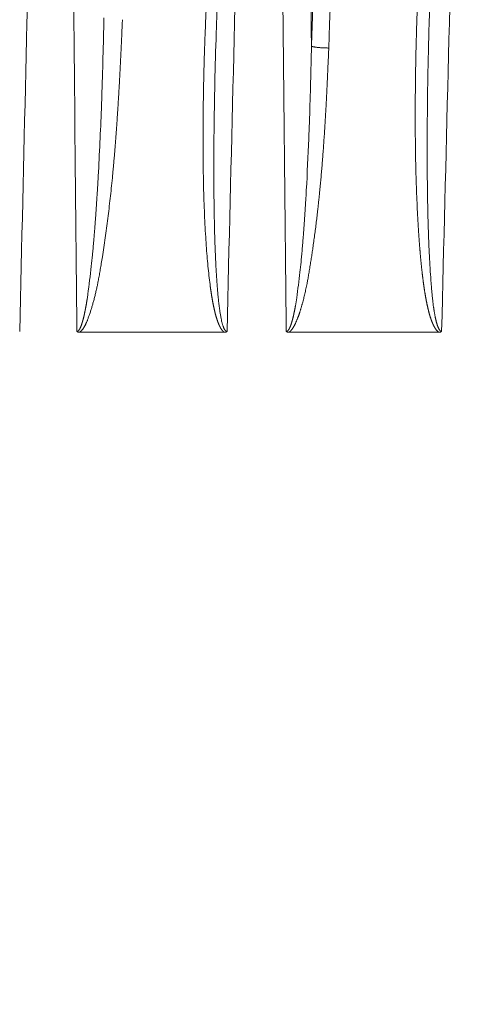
# Model space of a CAD drawing. Header units: millimetres. Extents: x 5437 to 18441, y -4466 to 3128.
# Tile 353 of 497: x 13698 to 13713, y -72 to -40. Entities that reach past the tile are written whole.
import ezdxf

# ---------------------------------------------------------------- set-up
doc = ezdxf.new("R2010")
doc.units = ezdxf.units.MM
doc.layers.add('1', color=7, linetype='Continuous', true_color=0xffffff)
doc.dimstyles.get("Standard").update_dxf_attribs({"dimtxt": 0.18, "dimasz": 0.18, "dimexe": 0.18, "dimexo": 0.0625, "dimgap": 0.09, "dimtad": 0, "dimtih": 1, "dimtoh": 1, "dimdec": 4, "dimzin": 0, "dimdsep": 46, "dimtxsty": 'Standard', "dimcen": 0.09, "dimadec": 0, "dimazin": 0, "dimtfac": 1, "dimtdec": 4, "dimtofl": 0, "dimtmove": 0, "dimatfit": 3, "dimfxl": 1, "dimtolj": 1, "dimtzin": 0, "dimarcsym": 0})

# ---------------------------------------------------------------- blocks, each defined once
blk = doc.blocks.new('*D3')
at = {"color": 0, "lineweight": -2, "transparency": 16777216}
for p, q in [((13674.147, 1169.564), (14135.36, 1169.564)), ((13833.147, -580.436), (14135.36, -580.436))]:
    blk.add_line(p, q, dxfattribs=at)
at = {"color": 0, "lineweight": 0, "transparency": 16777216}
for p, q in [((14135.18, 1089.564), (14135.18, 421.321)), ((14135.18, -500.436), (14135.18, 167.808))]:
    blk.add_line(p, q, dxfattribs=at)
at = {"color": 0, "lineweight": 20, "transparency": 16777216}
for points in [[(14121.847, 1089.564), (14148.514, 1089.564), (14135.18, 1169.564)], [(14121.847, -500.436), (14148.514, -500.436), (14135.18, -580.436)]]:
    blk.add_solid(points, dxfattribs=at)
at = {"layer": 'Defpoints', "color": 0, "lineweight": 20, "transparency": 16777216}
for p in [(13674.085, 1169.564), (13833.085, -580.436), (14135.18, -580.436)]:
    blk.add_point(p, dxfattribs=at)
at = {"color": 0, "lineweight": 20, "transparency": 16777216, "insert": (14135.18, 294.564), "char_height": 80, "attachment_point": 5, "rotation": 270}
blk.add_mtext('\\A1;1750', dxfattribs=at)
blk = doc.blocks.new('*D4')
at = {"color": 0, "lineweight": -2, "transparency": 16777216}
for p, q in [((13346.81, 234.502), (13346.81, -825.635)), ((13857.587, -64.498), (13857.587, -825.635))]:
    blk.add_line(p, q, dxfattribs=at)
at = {"color": 0, "lineweight": 0, "transparency": 16777216}
for p, q in [((13426.81, -825.455), (13508.775, -825.455)), ((13777.587, -825.455), (13695.622, -825.455))]:
    blk.add_line(p, q, dxfattribs=at)
at = {"color": 0, "lineweight": 20, "transparency": 16777216}
for points in [[(13426.81, -812.121), (13426.81, -838.788), (13346.81, -825.455)], [(13777.587, -812.121), (13777.587, -838.788), (13857.587, -825.455)]]:
    blk.add_solid(points, dxfattribs=at)
at = {"layer": 'Defpoints', "color": 0, "lineweight": 20, "transparency": 16777216}
for p in [(13346.81, 234.564), (13857.587, -64.436), (13346.81, -825.455)]:
    blk.add_point(p, dxfattribs=at)
at = {"color": 0, "lineweight": 20, "transparency": 16777216, "insert": (13602.199, -825.455), "char_height": 80, "attachment_point": 5}
blk.add_mtext('\\A1;515', dxfattribs=at)

msp = doc.modelspace()

# ---------------------------------------------------------------- linework, layer by layer
at = {"layer": '1', "color": 0, "lineweight": 20}
for p, q in [((13705.07878, -50.43566), (13700.33244, -50.43566)), ((13712.10943, -50.43566), (13707.19363, -50.43566))]:
    msp.add_line(p, q, dxfattribs=at)
for points, degree in [([(13699.17602, -16.40076), (13698.90748, -27.73535), (13698.63928, -39.06996), (13698.37141, -50.40461)], 3), ([(13700.24629, -50.40728), (13700.13505, -39.07175), (13700.02402, -27.73625), (13699.91322, -16.40076)], 3), ([(13705.99236, -16.40076), (13705.71623, -27.73512), (13705.4405, -39.06952), (13705.16517, -50.40395)], 3), ([(13707.10551, -50.40728), (13706.98865, -39.07176), (13706.87197, -27.73625), (13706.75548, -16.40076)], 3), ([(13707.6798, -16.40076), (13707.72985, -21.33488), (13707.77992, -26.26901), (13707.83003, -31.20314), (13707.88017, -36.13727), (13707.93034, -41.0714)], 5), ([(13707.93034, -41.0714), (13708.11029, -36.08073), (13708.29025, -31.09006), (13708.47022, -26.0994), (13708.6502, -21.10873), (13708.83019, -16.11807)], 5), ([(13709.39661, -16.17461), (13709.097, -24.49238), (13708.79741, -32.81015), (13708.49782, -41.12793)], 3), ([(13713.04874, -16.40076), (13712.76412, -27.73596), (13712.47997, -39.0712), (13712.1963, -50.40649)], 3), ([(13711.79969, -39.93639), (13711.78731, -40.32549), (13711.77627, -40.71463), (13711.76669, -41.10379)], 3), ([(13701.06175, -42.73182), (13701.09192, -41.86909), (13701.11459, -41.0065), (13701.13002, -40.14398)], 3), ([(13704.819, -40.3895), (13704.81618, -40.47217), (13704.81341, -40.55483), (13704.81071, -40.6375)], 3), ([(13707.86894, -43.42746), (13707.89574, -42.64201), (13707.91615, -41.85667), (13707.93034, -41.0714)], 3), ([(13711.76669, -41.10379), (13711.76183, -41.30102), (13711.75735, -41.49825), (13711.75325, -41.69549)], 3), ([(13711.75325, -41.69549), (13711.74226, -42.22548), (13711.7341, -42.75553), (13711.72892, -43.28565)], 3), ([(13701.04765, -43.12058), (13701.05252, -42.99099), (13701.05721, -42.86141), (13701.06175, -42.73183)], 3), ([(13700.94536, -45.31866), (13700.98457, -44.58583), (13701.01897, -43.85315), (13701.04765, -43.12058)], 3), ([(13707.84398, -44.09836), (13707.85282, -43.87472), (13707.86114, -43.65109), (13707.86894, -43.42747)], 3), ([(13711.72892, -43.28565), (13711.72838, -43.34196), (13711.72788, -43.39826), (13711.72741, -43.45457)], 3), ([(13704.73899, -43.89081), (13704.73888, -43.90136), (13704.73878, -43.91192), (13704.73867, -43.92248)], 3), ([(13707.76349, -45.78218), (13707.79358, -45.22082), (13707.82056, -44.65955), (13707.84398, -44.09836)], 3), ([(13700.92271, -45.70603), (13700.93042, -45.5769), (13700.93797, -45.44778), (13700.94536, -45.31867)], 3), ([(13707.74295, -46.13273), (13707.74994, -46.01588), (13707.75679, -45.89903), (13707.76349, -45.78218)], 3), ([(13704.75563, -47.05015), (13704.75696, -47.10214), (13704.75834, -47.15413), (13704.75976, -47.20612)], 3), ([(13711.75242, -46.80535), (13711.75398, -46.86018), (13711.75558, -46.91502), (13711.75723, -46.96986)], 3), ([(13700.71897, -48.27216), (13700.73145, -48.14909), (13700.74383, -48.02602), (13700.75608, -47.90297)], 3), ([(13700.60588, -49.1915), (13700.64389, -48.88498), (13700.68184, -48.57853), (13700.71897, -48.27216)], 3), ([(13707.5549, -48.46928), (13707.56651, -48.35738), (13707.57802, -48.24549), (13707.58939, -48.13361)], 3), ([(13711.81902, -48.35131), (13711.82713, -48.47565), (13711.83553, -48.60001), (13711.84419, -48.72438)], 3), ([(13707.44891, -49.30597), (13707.48472, -49.02701), (13707.52027, -48.74811), (13707.5549, -48.46928)], 3), ([(13704.8311, -48.76093), (13704.83311, -48.78871), (13704.83513, -48.81649), (13704.83718, -48.84427)], 3), ([(13700.58362, -49.33891), (13700.59104, -49.28977), (13700.59846, -49.24064), (13700.60587, -49.1915)], 3), ([(13707.40692, -49.56441), (13707.42093, -49.47826), (13707.43494, -49.39212), (13707.44891, -49.30598)], 3), ([(13711.9181, -49.50885), (13711.92219, -49.53921), (13711.92629, -49.56956), (13711.93041, -49.59992)], 3)]:
    msp.add_open_spline(points, degree=degree, dxfattribs=at)
for points, knots in [([(13712.10667, -50.43566), (13712.10435, -50.43411), (13712.09965, -50.43098), (13712.09274, -50.42596), (13712.08585, -50.42066), (13712.07899, -50.41506), (13712.07215, -50.40917), (13712.06535, -50.40298), (13712.05858, -50.39649), (13712.05184, -50.38971), (13712.04513, -50.38263), (13712.03845, -50.37525), (13712.0318, -50.36758), (13712.02517, -50.35961), (13712.01858, -50.35134), (13712.01202, -50.34277), (13712.00549, -50.33391), (13711.99899, -50.32476), (13711.99251, -50.3153), (13711.98607, -50.30555), (13711.97966, -50.29551), (13711.97328, -50.28516), (13711.96692, -50.27452), (13711.9606, -50.26359), (13711.95431, -50.25235), (13711.94804, -50.24082), (13711.94181, -50.229), (13711.93561, -50.21687), (13711.92943, -50.20445), (13711.92329, -50.19174), (13711.91717, -50.17872), (13711.91109, -50.16541), (13711.90504, -50.15181), (13711.89901, -50.1379), (13711.89302, -50.1237), (13711.88705, -50.10921), (13711.88112, -50.09441), (13711.87521, -50.07932), (13711.86934, -50.06394), (13711.86349, -50.04825), (13711.85768, -50.03227), (13711.85189, -50.016), (13711.84614, -49.99942), (13711.84041, -49.98255), (13711.83472, -49.96539), (13711.82905, -49.94792), (13711.82342, -49.93016), (13711.81781, -49.9121), (13711.81224, -49.89375), (13711.80669, -49.8751), (13711.80118, -49.85615), (13711.79569, -49.83691), (13711.79024, -49.81737), (13711.78481, -49.79753), (13711.77942, -49.7774), (13711.77405, -49.75697), (13711.76872, -49.73624), (13711.76341, -49.71521), (13711.75814, -49.69389), (13711.7529, -49.67228), (13711.74768, -49.65036), (13711.7425, -49.62815), (13711.73734, -49.60564), (13711.73222, -49.58284), (13711.72712, -49.55974), (13711.72206, -49.53634), (13711.71702, -49.51264), (13711.71202, -49.48865), (13711.70704, -49.46436), (13711.7021, -49.43978), (13711.69719, -49.4149), (13711.6923, -49.38972), (13711.68745, -49.36424), (13711.68263, -49.33847), (13711.67783, -49.3124), (13711.67307, -49.28604), (13711.66833, -49.25938), (13711.66363, -49.23242), (13711.65896, -49.20516), (13711.65432, -49.17761), (13711.6497, -49.14976), (13711.64512, -49.12162), (13711.64057, -49.09317), (13711.63605, -49.06443), (13711.63155, -49.0354), (13711.62709, -49.00607), (13711.62266, -48.97644), (13711.61826, -48.94651), (13711.61389, -48.91629), (13711.60954, -48.88577), (13711.60523, -48.85495), (13711.60095, -48.82384), (13711.5967, -48.79243), (13711.59248, -48.76072), (13711.58829, -48.72872), (13711.58413, -48.69642), (13711.58, -48.66382), (13711.5759, -48.63093), (13711.57183, -48.59774), (13711.56779, -48.56425), (13711.56378, -48.53047), (13711.5598, -48.49639), (13711.55585, -48.46201), (13711.55193, -48.42734), (13711.54804, -48.39237), (13711.54419, -48.3571), (13711.54036, -48.32154), (13711.53656, -48.28568), (13711.53279, -48.24952), (13711.52906, -48.21307), (13711.52535, -48.17632), (13711.52167, -48.13927), (13711.51802, -48.10192), (13711.51441, -48.06428), (13711.51082, -48.02635), (13711.50726, -47.98811), (13711.50374, -47.94958), (13711.50024, -47.91075), (13711.49678, -47.87163), (13711.49334, -47.83221), (13711.48994, -47.79249), (13711.48656, -47.75247), (13711.48322, -47.71216), (13711.4799, -47.67155), (13711.47662, -47.63065), (13711.47337, -47.58945), (13711.47014, -47.54795), (13711.46695, -47.50615), (13711.46379, -47.46406), (13711.46065, -47.42167), (13711.45755, -47.37899), (13711.45448, -47.336), (13711.45144, -47.29273), (13711.44842, -47.24915), (13711.44544, -47.20528), (13711.44249, -47.16111), (13711.43957, -47.11664), (13711.43668, -47.07188), (13711.43382, -47.02682), (13711.43099, -46.98146), (13711.42819, -46.93581), (13711.42542, -46.88986), (13711.42268, -46.84362), (13711.41997, -46.79707), (13711.41729, -46.75023), (13711.41464, -46.7031), (13711.41202, -46.65566), (13711.40299, -46.48915), (13711.38875, -46.19962), (13711.3718, -45.78306), (13711.3578, -45.35451), (13711.34675, -44.91396), (13711.33863, -44.46141), (13711.33343, -43.99687), (13711.33147, -43.57846), (13711.33149, -43.21), (13711.33259, -42.89531), (13711.33479, -42.58002), (13711.33808, -42.26413), (13711.34246, -41.94764), (13711.34793, -41.63055), (13711.35449, -41.31286), (13711.36213, -40.99457), (13711.37086, -40.67569), (13711.38068, -40.3562), (13711.39157, -40.03611), (13711.40355, -39.71542), (13711.4166, -39.39414), (13711.43074, -39.07225), (13711.44595, -38.74977), (13711.46223, -38.42668), (13711.47958, -38.103), (13711.49801, -37.77871), (13711.5175, -37.45383), (13711.53808, -37.12834), (13711.55966, -36.80226), (13711.57492, -36.58469), (13711.58255, -36.4758)], [0, 0, 0, 0, 0.00060445, 0.00121944, 0.0018455, 0.00248314, 0.00313284, 0.00379505, 0.00447021, 0.00515871, 0.00586093, 0.00657724, 0.00730797, 0.00805344, 0.00881395, 0.00958979, 0.01038122, 0.01118849, 0.01201183, 0.01285147, 0.01370763, 0.01458049, 0.01547025, 0.01637707, 0.01730114, 0.0182426, 0.01920161, 0.0201783, 0.02117281, 0.02218526, 0.02321579, 0.02426448, 0.02533147, 0.02641685, 0.02752071, 0.02864315, 0.02978425, 0.03094411, 0.0321228, 0.03332039, 0.03453696, 0.03577257, 0.03702731, 0.03830121, 0.03959436, 0.04090679, 0.04223858, 0.04358976, 0.0449604, 0.04635054, 0.04776023, 0.0491895, 0.05063841, 0.052107, 0.05359529, 0.05510334, 0.05663118, 0.05817884, 0.05974635, 0.06133375, 0.06294108, 0.06456835, 0.0662156, 0.06788285, 0.06957014, 0.07127749, 0.07300492, 0.07475246, 0.07652013, 0.07830795, 0.08011595, 0.08194415, 0.08379256, 0.08566121, 0.08755011, 0.08945929, 0.09138876, 0.09333855, 0.09530865, 0.0972991, 0.09930991, 0.10134109, 0.10339266, 0.10546463, 0.10755702, 0.10966984, 0.1118031, 0.11395682, 0.11613101, 0.11832568, 0.12054084, 0.1227765, 0.12503268, 0.12730939, 0.12960664, 0.13192443, 0.13426277, 0.13662169, 0.13900118, 0.14140126, 0.14382193, 0.1462632, 0.14872509, 0.15120759, 0.15371073, 0.1562345, 0.15877891, 0.16134398, 0.1639297, 0.16653609, 0.16916316, 0.1718109, 0.17447933, 0.17716846, 0.17987828, 0.18260881, 0.18536005, 0.18813201, 0.19092469, 0.19373811, 0.19657226, 0.19942715, 0.20230278, 0.20519917, 0.20811631, 0.21105422, 0.21401289, 0.21699233, 0.21999255, 0.22301355, 0.22605533, 0.2291179, 0.23220127, 0.23530543, 0.2384304, 0.24157617, 0.24474276, 0.24793016, 0.25113837, 0.25436741, 0.25761727, 0.26088797, 0.26417949, 0.26749185, 0.27082505, 0.2741791, 0.27755399, 0.28094973, 0.30971957, 0.33932525, 0.36976878, 0.40105203, 0.43317671, 0.46614441, 0.49995657, 0.52223957, 0.54456331, 0.56692807, 0.58933412, 0.61178173, 0.63427117, 0.65680269, 0.67937657, 0.70199307, 0.72465244, 0.74735494, 0.77010082, 0.79289034, 0.81572374, 0.83860127, 0.86152318, 0.88448971, 0.9075011, 0.93055759, 0.95365941, 0.97680681, 1, 1, 1, 1]), ([(13704.95033, -37.35271), (13704.94699, -37.41702), (13704.9402, -37.5479), (13704.93013, -37.74761), (13704.91995, -37.9541), (13704.90971, -38.16736), (13704.89942, -38.3874), (13704.88912, -38.61422), (13704.87881, -38.84782), (13704.86855, -39.08819), (13704.85835, -39.33534), (13704.84824, -39.58928), (13704.83827, -39.84999), (13704.82844, -40.11748), (13704.82217, -40.29808), (13704.819, -40.3895)], [0, 0, 0, 0, 0.06354474, 0.12931863, 0.19732185, 0.26755454, 0.34001687, 0.414709, 0.49163106, 0.57078321, 0.65216559, 0.73577834, 0.82162157, 0.90969542, 1, 1, 1, 1]), ([(13705.07702, -50.43566), (13705.07507, -50.43433), (13705.07113, -50.43164), (13705.06533, -50.42735), (13705.05954, -50.42282), (13705.05377, -50.41806), (13705.04803, -50.41304), (13705.0423, -50.40779), (13705.0366, -50.4023), (13705.03093, -50.39656), (13705.02527, -50.39058), (13705.01963, -50.38436), (13705.01402, -50.37789), (13705.00843, -50.37118), (13705.00286, -50.36423), (13704.99732, -50.35704), (13704.99179, -50.3496), (13704.98629, -50.34193), (13704.98081, -50.33401), (13704.97535, -50.32584), (13704.96991, -50.31744), (13704.9645, -50.30879), (13704.9591, -50.2999), (13704.95373, -50.29077), (13704.94838, -50.28139), (13704.94306, -50.27178), (13704.93775, -50.26192), (13704.93247, -50.25181), (13704.92721, -50.24147), (13704.92197, -50.23088), (13704.91675, -50.22005), (13704.91155, -50.20898), (13704.90638, -50.19766), (13704.90123, -50.1861), (13704.8961, -50.1743), (13704.89099, -50.16226), (13704.8859, -50.14998), (13704.88084, -50.13745), (13704.8758, -50.12468), (13704.87078, -50.11166), (13704.86578, -50.09841), (13704.8608, -50.08491), (13704.85585, -50.07117), (13704.85092, -50.05719), (13704.84601, -50.04296), (13704.84112, -50.02849), (13704.83625, -50.01378), (13704.83141, -49.99883), (13704.82659, -49.98363), (13704.82179, -49.9682), (13704.81701, -49.95251), (13704.81225, -49.93659), (13704.80752, -49.92042), (13704.80281, -49.90402), (13704.79812, -49.88736), (13704.79345, -49.87047), (13704.7888, -49.85333), (13704.78418, -49.83596), (13704.77958, -49.81833), (13704.775, -49.80047), (13704.77044, -49.78236), (13704.7659, -49.76402), (13704.76139, -49.74542), (13704.7569, -49.72659), (13704.75243, -49.70751), (13704.74798, -49.68819), (13704.74356, -49.66863), (13704.73915, -49.64883), (13704.73477, -49.62878), (13704.73041, -49.60849), (13704.72608, -49.58796), (13704.72176, -49.56718), (13704.71747, -49.54617), (13704.7132, -49.52491), (13704.70895, -49.5034), (13704.70473, -49.48166), (13704.70052, -49.45967), (13704.69634, -49.43744), (13704.69218, -49.41497), (13704.68804, -49.39225), (13704.68393, -49.3693), (13704.67983, -49.3461), (13704.67576, -49.32265), (13704.67171, -49.29897), (13704.66769, -49.27504), (13704.66368, -49.25087), (13704.6597, -49.22646), (13704.65574, -49.2018), (13704.6518, -49.1769), (13704.64789, -49.15176), (13704.64399, -49.12638), (13704.64012, -49.10075), (13704.63627, -49.07488), (13704.63244, -49.04877), (13704.62864, -49.02242), (13704.62486, -48.99582), (13704.6211, -48.96898), (13704.60544, -48.85558), (13704.57932, -48.6492), (13704.54604, -48.34321), (13704.51578, -48.0181), (13704.48853, -47.67388), (13704.4635, -47.29762), (13704.44099, -46.89047), (13704.42133, -46.45359), (13704.40538, -46.00111), (13704.39313, -45.53302), (13704.38456, -45.04932), (13704.37966, -44.55003), (13704.37866, -44.11066), (13704.37976, -43.73607), (13704.38172, -43.43106), (13704.38477, -43.12486), (13704.38891, -42.81746), (13704.39413, -42.50887), (13704.40043, -42.19908), (13704.40782, -41.8881), (13704.41628, -41.57592), (13704.42582, -41.26254), (13704.43643, -40.94797), (13704.44812, -40.63221), (13704.46088, -40.31525), (13704.47472, -39.9971), (13704.48962, -39.67775), (13704.5056, -39.3572), (13704.52264, -39.03546), (13704.54074, -38.71253), (13704.55991, -38.3884), (13704.58015, -38.06307), (13704.60139, -37.73655), (13704.6164, -37.51849), (13704.62392, -37.40925)], [0, 0, 0, 0, 0.00055694, 0.00112337, 0.00169974, 0.00228645, 0.00288389, 0.00349243, 0.00411243, 0.00474422, 0.0053881, 0.00604438, 0.00671333, 0.00739523, 0.00809031, 0.00879881, 0.00952096, 0.01025696, 0.01100702, 0.01177131, 0.01255003, 0.01334333, 0.01415137, 0.0149743, 0.01581227, 0.01666541, 0.01753384, 0.01841769, 0.01931707, 0.02023209, 0.02116286, 0.02210946, 0.023072, 0.02405056, 0.02504523, 0.02605608, 0.0270832, 0.02812666, 0.02918652, 0.03026285, 0.03135572, 0.03246519, 0.03359131, 0.03473414, 0.03589373, 0.03707014, 0.03826341, 0.03947358, 0.04070071, 0.04194484, 0.043206, 0.04448424, 0.04577959, 0.04709209, 0.04842178, 0.04976868, 0.05113284, 0.05251428, 0.05391303, 0.05532912, 0.05676259, 0.05821344, 0.05968172, 0.06116745, 0.06267065, 0.06419134, 0.06572955, 0.06728529, 0.0688586, 0.07044948, 0.07205797, 0.07368407, 0.07532781, 0.0769892, 0.07866827, 0.08036502, 0.08207948, 0.08381166, 0.08556157, 0.08732924, 0.08911467, 0.09091787, 0.09273887, 0.09457768, 0.0964343, 0.09830875, 0.10020104, 0.10211119, 0.1040392, 0.10598509, 0.10794887, 0.10993054, 0.11193012, 0.11394762, 0.11598304, 0.1180364, 0.12010771, 0.12219697, 0.14428289, 0.16777523, 0.19268062, 0.21900463, 0.24675199, 0.27888928, 0.31218628, 0.34664652, 0.38227316, 0.41906908, 0.45703686, 0.49617886, 0.5192701, 0.54244954, 0.56571748, 0.58907423, 0.61252009, 0.63605535, 0.6596803, 0.68339522, 0.70720041, 0.73109613, 0.75508266, 0.77916027, 0.80332922, 0.82758978, 0.85194221, 0.87638676, 0.90092369, 0.92555323, 0.95027564, 0.97509115, 1, 1, 1, 1]), ([(13701.73685, -40.20052), (13701.73428, -40.2636), (13701.72917, -40.38908), (13701.72127, -40.57631), (13701.71325, -40.76152), (13701.70508, -40.94472), (13701.69678, -41.12591), (13701.68834, -41.30508), (13701.67976, -41.48223), (13701.67104, -41.65737), (13701.66218, -41.8305), (13701.65319, -42.00162), (13701.64405, -42.17072), (13701.63478, -42.3378), (13701.62537, -42.50288), (13701.61581, -42.66593), (13701.60612, -42.82698), (13701.59629, -42.98601), (13701.58632, -43.14303), (13701.57621, -43.29803), (13701.56596, -43.45102), (13701.55557, -43.60199), (13701.54504, -43.75095), (13701.53437, -43.8979), (13701.52356, -44.04283), (13701.51261, -44.18575), (13701.50152, -44.32665), (13701.49029, -44.46554), (13701.47892, -44.60242), (13701.4674, -44.73728), (13701.45575, -44.87013), (13701.44396, -45.00097), (13701.43202, -45.12979), (13701.41995, -45.25659), (13701.40069, -45.45315), (13701.37346, -45.71868), (13701.33705, -46.05239), (13701.29885, -46.38182), (13701.25888, -46.70698), (13701.21712, -47.02785), (13701.17357, -47.34445), (13701.12825, -47.65678), (13701.08566, -47.9352), (13701.04729, -48.17536), (13701.01439, -48.37284), (13700.98296, -48.55276), (13700.95299, -48.71513), (13700.92454, -48.85996), (13700.90028, -48.97401), (13700.88016, -49.0627), (13700.86415, -49.13151), (13700.848, -49.19882), (13700.83172, -49.26463), (13700.81531, -49.32895), (13700.79877, -49.39177), (13700.7821, -49.45309), (13700.7653, -49.51291), (13700.74838, -49.57124), (13700.73132, -49.62807), (13700.71415, -49.68341), (13700.69584, -49.74025), (13700.67678, -49.79772), (13700.65739, -49.85497), (13700.63889, -49.9081), (13700.6213, -49.95712), (13700.60461, -50.00201), (13700.58883, -50.04278), (13700.57396, -50.07945), (13700.56034, -50.11113), (13700.54771, -50.13891), (13700.53593, -50.16387), (13700.52411, -50.18784), (13700.51228, -50.2108), (13700.50044, -50.23276), (13700.48857, -50.25373), (13700.47669, -50.27369), (13700.46479, -50.29265), (13700.45287, -50.31061), (13700.44093, -50.32758), (13700.42898, -50.34354), (13700.417, -50.35851), (13700.40501, -50.37247), (13700.393, -50.38544), (13700.38097, -50.3974), (13700.36892, -50.40837), (13700.35685, -50.41832), (13700.34478, -50.42734), (13700.33652, -50.43262), (13700.33246, -50.43522)], [0, 0, 0, 0, 0.01823787, 0.03628168, 0.05413148, 0.07178728, 0.08924913, 0.10651704, 0.12359105, 0.14047119, 0.1571575, 0.17365001, 0.18994876, 0.20605378, 0.22196512, 0.23768282, 0.25320691, 0.26853744, 0.28367446, 0.29861801, 0.31336815, 0.32792492, 0.34228838, 0.35645858, 0.37043559, 0.38421946, 0.39781025, 0.41120803, 0.42441287, 0.43742485, 0.45024403, 0.46287049, 0.47530432, 0.48754561, 0.49959443, 0.53223651, 0.56448058, 0.59632823, 0.62778106, 0.65884076, 0.6895091, 0.7197879, 0.74967905, 0.7705629, 0.78975872, 0.80726761, 0.82309104, 0.83723101, 0.84969032, 0.85659119, 0.86335419, 0.86997966, 0.87646792, 0.88281937, 0.88903438, 0.89511338, 0.90105682, 0.90686518, 0.91253897, 0.91807876, 0.92348512, 0.9296643, 0.93544215, 0.94081905, 0.94579548, 0.95037205, 0.95454956, 0.95832902, 0.96171186, 0.96443573, 0.96707369, 0.9696265, 0.97209501, 0.97448014, 0.97678295, 0.97900459, 0.98114633, 0.98320961, 0.98519605, 0.98710743, 0.98894577, 0.99071334, 0.9924127, 0.9940467, 0.99561859, 0.99713198, 0.99859094, 1, 1, 1, 1]), ([(13704.81071, -40.6375), (13704.79297, -41.1796), (13704.7779, -41.72174), (13704.75382, -42.80617), (13704.7448, -43.34845), (13704.73899, -43.89081)], [0, 0, 0, 0, 0.5, 0.5, 1, 1, 1, 1]), ([(13708.49782, -41.12793), (13708.49487, -41.2005), (13708.48903, -41.3438), (13708.48009, -41.556), (13708.47115, -41.76269), (13708.4622, -41.96388), (13708.45322, -42.15956), (13708.44423, -42.34973), (13708.43523, -42.5344), (13708.42621, -42.71357), (13708.41718, -42.88723), (13708.40813, -43.05538), (13708.39735, -43.24855), (13708.38461, -43.46719), (13708.36959, -43.71172), (13708.35405, -43.95207), (13708.33799, -44.18823), (13708.3214, -44.4202), (13708.30429, -44.64799), (13708.28664, -44.87159), (13708.26853, -45.09101), (13708.25583, -45.23587), (13708.24953, -45.3076)], [0, 0, 0, 0, 0.0520598, 0.10280377, 0.152232, 0.20034456, 0.24714153, 0.29262301, 0.33678908, 0.37963987, 0.42117548, 0.46139605, 0.50030171, 0.55980022, 0.61830305, 0.67581082, 0.73232418, 0.7878438, 0.84237042, 0.89590478, 0.94844769, 1, 1, 1, 1]), ([(13711.72741, -43.45457), (13711.72692, -43.51638), (13711.72596, -43.63882), (13711.72486, -43.82065), (13711.72403, -43.99888), (13711.72348, -44.17348), (13711.72319, -44.34448), (13711.72316, -44.51186), (13711.72338, -44.67563), (13711.72383, -44.83578), (13711.72451, -44.99232), (13711.7254, -45.14524), (13711.7265, -45.29455), (13711.72779, -45.44024), (13711.72927, -45.58231), (13711.73093, -45.72077), (13711.73275, -45.85562), (13711.73474, -45.98684), (13711.73687, -46.11445), (13711.73915, -46.23845), (13711.74156, -46.35882), (13711.74409, -46.47558), (13711.74674, -46.58872), (13711.74949, -46.69825), (13711.75145, -46.77005), (13711.75242, -46.80535)], [0, 0, 0, 0, 0.05532822, 0.1095794, 0.16275348, 0.21485042, 0.26587017, 0.3158127, 0.36467796, 0.41246593, 0.45917657, 0.50480986, 0.54936578, 0.5928443, 0.63524543, 0.67656914, 0.71681543, 0.75598431, 0.79407578, 0.83108984, 0.86702653, 0.90188586, 0.93566785, 0.96837255, 1, 1, 1, 1]), ([(13704.73867, -43.92248), (13704.73811, -43.98075), (13704.73699, -44.09625), (13704.73564, -44.26795), (13704.73455, -44.43654), (13704.73373, -44.60202), (13704.73316, -44.76439), (13704.73285, -44.92366), (13704.73278, -45.07982), (13704.73294, -45.23287), (13704.73333, -45.38281), (13704.73393, -45.52964), (13704.73475, -45.67336), (13704.73578, -45.81398), (13704.737, -45.95149), (13704.7384, -46.08588), (13704.73999, -46.21717), (13704.74176, -46.34535), (13704.74368, -46.47042), (13704.74577, -46.59238), (13704.74801, -46.71123), (13704.7504, -46.82697), (13704.75291, -46.9396), (13704.75473, -47.01364), (13704.75563, -47.05015)], [0, 0, 0, 0, 0.05586801, 0.11074443, 0.16462921, 0.21752233, 0.26942374, 0.32033342, 0.37025134, 0.41917747, 0.4671118, 0.51405429, 0.56000494, 0.60496374, 0.64893067, 0.69190573, 0.73388893, 0.77488026, 0.81487974, 0.85388738, 0.89190319, 0.92892722, 0.96495947, 1, 1, 1, 1]), ([(13708.24953, -45.3076), (13708.24628, -45.34398), (13708.23978, -45.41651), (13708.22978, -45.52495), (13708.21962, -45.6327), (13708.20931, -45.73975), (13708.20225, -45.81087), (13708.19874, -45.84632)], [0, 0, 0, 0, 0.20252389, 0.40378487, 0.60378391, 0.80252195, 1, 1, 1, 1]), ([(13700.75609, -47.90288), (13700.75921, -47.87008), (13700.76553, -47.80354), (13700.77483, -47.70233), (13700.78417, -47.59835), (13700.79353, -47.49158), (13700.80289, -47.38204), (13700.81225, -47.26972), (13700.82161, -47.15461), (13700.83097, -47.03673), (13700.84031, -46.91607), (13700.84964, -46.79264), (13700.85893, -46.66642), (13700.8682, -46.53742), (13700.87743, -46.40565), (13700.88662, -46.2711), (13700.89576, -46.13377), (13700.90484, -45.99366), (13700.91387, -45.85078), (13700.91975, -45.75459), (13700.92271, -45.70603)], [0, 0, 0, 0, 0.04485404, 0.09096669, 0.13833806, 0.18696826, 0.23685737, 0.28800547, 0.34041263, 0.39407889, 0.44900432, 0.50518896, 0.56263283, 0.62133596, 0.68129837, 0.74252009, 0.8050011, 0.86874143, 0.93374106, 1, 1, 1, 1]), ([(13708.19874, -45.84632), (13708.19499, -45.88362), (13708.18751, -45.95802), (13708.17598, -46.06933), (13708.16426, -46.18007), (13708.15231, -46.29023), (13708.14016, -46.39983), (13708.12779, -46.50885), (13708.11522, -46.61731), (13708.10242, -46.72519), (13708.08942, -46.83251), (13708.0762, -46.93925), (13708.06277, -47.04542), (13708.04912, -47.15102), (13708.03527, -47.25606), (13708.02119, -47.36052), (13708.0069, -47.46441), (13707.99242, -47.56773), (13707.98255, -47.6364), (13707.97762, -47.67065)], [0, 0, 0, 0, 0.06121724, 0.12213331, 0.18274858, 0.24306342, 0.30307821, 0.36279335, 0.42220924, 0.48132626, 0.54014482, 0.59866535, 0.65688825, 0.71481396, 0.77244291, 0.82977554, 0.88681229, 0.94355362, 1, 1, 1, 1]), ([(13707.5894, -48.13354), (13707.59249, -48.10162), (13707.59876, -48.03688), (13707.60796, -47.93838), (13707.61718, -47.83714), (13707.6264, -47.73315), (13707.6356, -47.62643), (13707.64478, -47.51696), (13707.65394, -47.40475), (13707.66307, -47.28979), (13707.67217, -47.1721), (13707.68123, -47.05166), (13707.69025, -46.92848), (13707.69921, -46.80256), (13707.70812, -46.6739), (13707.71696, -46.54249), (13707.72573, -46.40834), (13707.73444, -46.27146), (13707.74009, -46.17928), (13707.74295, -46.13273)], [0, 0, 0, 0, 0.04792043, 0.0972032, 0.14784847, 0.19985639, 0.25322707, 0.30796063, 0.36405716, 0.42151675, 0.48033947, 0.54052539, 0.60207457, 0.66498704, 0.72926285, 0.79490203, 0.8619046, 0.93027059, 1, 1, 1, 1]), ([(13711.75723, -46.96986), (13711.75846, -47.00916), (13711.7609, -47.08713), (13711.76482, -47.2031), (13711.76891, -47.31712), (13711.77318, -47.42921), (13711.77762, -47.53936), (13711.78222, -47.64757), (13711.787, -47.75383), (13711.79193, -47.85816), (13711.79703, -47.96054), (13711.80228, -48.06099), (13711.80768, -48.15949), (13711.81322, -48.25605), (13711.8171, -48.31977), (13711.81902, -48.35131)], [0, 0, 0, 0, 0.08528964, 0.1691844, 0.25168437, 0.33278967, 0.41250043, 0.49081675, 0.5677388, 0.6432667, 0.71740062, 0.79014072, 0.86148719, 0.93144021, 1, 1, 1, 1]), ([(13704.75976, -47.20612), (13704.76086, -47.24494), (13704.76304, -47.32173), (13704.76657, -47.43561), (13704.77026, -47.54693), (13704.7741, -47.65567), (13704.77811, -47.76184), (13704.78226, -47.86545), (13704.78655, -47.96648), (13704.79099, -48.06494), (13704.79556, -48.16083), (13704.80027, -48.25415), (13704.8051, -48.34491), (13704.81005, -48.43308), (13704.81512, -48.51869), (13704.82031, -48.60173), (13704.82558, -48.6822), (13704.82928, -48.73497), (13704.8311, -48.76093)], [0, 0, 0, 0, 0.07481037, 0.14797852, 0.21950458, 0.28938868, 0.35763097, 0.42423162, 0.48919082, 0.55250877, 0.61418569, 0.67422184, 0.73261748, 0.78937293, 0.84448851, 0.8979646, 0.94980161, 1, 1, 1, 1]), ([(13707.97762, -47.67065), (13707.97336, -47.69996), (13707.96485, -47.7585), (13707.95184, -47.84611), (13707.93868, -47.93341), (13707.92534, -48.02039), (13707.91184, -48.10705), (13707.90267, -48.16469), (13707.89809, -48.19347)], [0, 0, 0, 0, 0.16807505, 0.33558535, 0.50253193, 0.66891585, 0.83473818, 1, 1, 1, 1]), ([(13707.89809, -48.19347), (13707.89299, -48.22523), (13707.88301, -48.28739), (13707.86801, -48.37857), (13707.8534, -48.46566), (13707.83915, -48.54867), (13707.82527, -48.62759), (13707.81176, -48.70243), (13707.79862, -48.77318), (13707.78427, -48.84808), (13707.7684, -48.92778), (13707.75071, -49.01293), (13707.73269, -49.09598), (13707.71435, -49.17693), (13707.69568, -49.25578), (13707.67666, -49.33252), (13707.65739, -49.40718), (13707.64399, -49.45615), (13707.63738, -49.48031)], [0, 0, 0, 0, 0.07351911, 0.14391523, 0.21118912, 0.27534166, 0.33637385, 0.39428685, 0.44908205, 0.50076105, 0.5684807, 0.63467049, 0.6993356, 0.76248156, 0.82411433, 0.88424031, 0.94286639, 1, 1, 1, 1]), ([(13704.83718, -48.84427), (13704.83901, -48.86835), (13704.84262, -48.91595), (13704.84828, -48.98648), (13704.85404, -49.05531), (13704.85992, -49.12242), (13704.8659, -49.18783), (13704.872, -49.25153), (13704.8782, -49.31353), (13704.8845, -49.37381), (13704.8909, -49.43239), (13704.8974, -49.48926), (13704.904, -49.54442), (13704.91069, -49.59788), (13704.91747, -49.64963), (13704.9278, -49.72487), (13704.94184, -49.81937), (13704.96035, -49.92874), (13704.97886, -50.0237), (13704.99529, -50.09493), (13705.00899, -50.1464), (13705.01923, -50.18224), (13705.02947, -50.2152), (13705.0397, -50.24529), (13705.0499, -50.27251), (13705.06008, -50.29687), (13705.06925, -50.3163), (13705.07732, -50.33148), (13705.08415, -50.34314), (13705.09106, -50.35378), (13705.09807, -50.36341), (13705.10516, -50.37202), (13705.11234, -50.37961), (13705.11962, -50.38618), (13705.12698, -50.39174), (13705.13443, -50.39627), (13705.14198, -50.39979), (13705.14961, -50.40225), (13705.15733, -50.40376), (13705.16252, -50.40389), (13705.16511, -50.40395)], [0, 0, 0, 0, 0.04420683, 0.0873846, 0.12953366, 0.17065441, 0.21074726, 0.24981266, 0.28785111, 0.32486314, 0.36084934, 0.39581034, 0.42974683, 0.46265958, 0.49454943, 0.5254173, 0.60191782, 0.6697549, 0.72896336, 0.77959592, 0.80417151, 0.82705953, 0.84827, 0.86781551, 0.88571218, 0.90198106, 0.91665016, 0.92553295, 0.93390483, 0.94178133, 0.94918107, 0.95612652, 0.9626448, 0.96876875, 0.97453788, 0.97999944, 0.98520902, 0.99023058, 0.99513543, 1, 1, 1, 1]), ([(13711.84419, -48.72438), (13711.84623, -48.75189), (13711.85024, -48.80586), (13711.85644, -48.88525), (13711.86264, -48.96153), (13711.86885, -49.0347), (13711.87505, -49.10474), (13711.88124, -49.17168), (13711.88742, -49.23549), (13711.89358, -49.2962), (13711.89971, -49.35378), (13711.90582, -49.40825), (13711.91186, -49.45961), (13711.91607, -49.49278), (13711.9181, -49.50885)], [0, 0, 0, 0, 0.10495543, 0.20597584, 0.30306202, 0.39621489, 0.48543545, 0.57072488, 0.65208452, 0.72951593, 0.80302089, 0.8726015, 0.93826023, 1, 1, 1, 1]), ([(13700.24629, -50.40728), (13700.24741, -50.40726), (13700.24966, -50.40724), (13700.25304, -50.40691), (13700.25643, -50.40637), (13700.25982, -50.40559), (13700.26322, -50.40457), (13700.26662, -50.40332), (13700.27003, -50.40184), (13700.27344, -50.40013), (13700.27686, -50.39818), (13700.28028, -50.396), (13700.28371, -50.39359), (13700.28714, -50.39094), (13700.29058, -50.38806), (13700.29402, -50.38496), (13700.29747, -50.38161), (13700.30092, -50.37804), (13700.30437, -50.37423), (13700.30783, -50.37019), (13700.3113, -50.36592), (13700.31477, -50.36142), (13700.31824, -50.35668), (13700.32172, -50.35171), (13700.3252, -50.34651), (13700.32869, -50.34108), (13700.33218, -50.33541), (13700.33567, -50.32951), (13700.33917, -50.32338), (13700.34267, -50.31702), (13700.34618, -50.31042), (13700.34969, -50.30359), (13700.3532, -50.29653), (13700.35672, -50.28924), (13700.36023, -50.28171), (13700.36376, -50.27396), (13700.36728, -50.26597), (13700.37081, -50.25774), (13700.37434, -50.24929), (13700.37788, -50.2406), (13700.38141, -50.23168), (13700.38495, -50.22252), (13700.38849, -50.21314), (13700.39204, -50.20352), (13700.39559, -50.19367), (13700.39913, -50.18358), (13700.40268, -50.17327), (13700.40624, -50.16272), (13700.40979, -50.15194), (13700.41335, -50.14092), (13700.4169, -50.12968), (13700.42046, -50.1182), (13700.42402, -50.10649), (13700.42758, -50.09455), (13700.43115, -50.08237), (13700.43471, -50.06996), (13700.43827, -50.05732), (13700.44184, -50.04445), (13700.4454, -50.03134), (13700.44897, -50.018), (13700.45254, -50.00443), (13700.4561, -49.99062), (13700.45967, -49.97659), (13700.46323, -49.96232), (13700.4668, -49.94782), (13700.47037, -49.93308), (13700.47393, -49.91812), (13700.4775, -49.90292), (13700.48106, -49.88749), (13700.48463, -49.87182), (13700.48819, -49.85593), (13700.49175, -49.8398), (13700.49532, -49.82344), (13700.49888, -49.80684), (13700.50243, -49.79002), (13700.50599, -49.77296), (13700.50955, -49.75567), (13700.5131, -49.73814), (13700.51665, -49.72039), (13700.5202, -49.7024), (13700.52375, -49.68418), (13700.5273, -49.66572), (13700.53084, -49.64704), (13700.53438, -49.62812), (13700.53792, -49.60897), (13700.54146, -49.58958), (13700.54499, -49.56997), (13700.54852, -49.55012), (13700.55205, -49.53004), (13700.55557, -49.50972), (13700.55909, -49.48918), (13700.56261, -49.4684), (13700.56612, -49.44739), (13700.56964, -49.42614), (13700.57314, -49.40467), (13700.57664, -49.38296), (13700.58014, -49.36102), (13700.58246, -49.34631), (13700.58362, -49.33892)], [0, 0, 0, 0, 0.00307663, 0.00616458, 0.00927697, 0.0124266, 0.01562584, 0.01888648, 0.02221968, 0.02563586, 0.02914473, 0.03275523, 0.03647557, 0.04031327, 0.04427517, 0.04836749, 0.05259587, 0.05696542, 0.06148078, 0.06614616, 0.07096536, 0.07594183, 0.08107872, 0.08637888, 0.0918449, 0.09747915, 0.10328379, 0.10926081, 0.115412, 0.12173904, 0.12824344, 0.13492662, 0.14178986, 0.14883435, 0.15606122, 0.16347147, 0.17106606, 0.17884587, 0.18681172, 0.19496437, 0.20330454, 0.21183289, 0.22055004, 0.22945658, 0.23855305, 0.24783996, 0.2573178, 0.26698702, 0.27684804, 0.28690127, 0.29714708, 0.30758584, 0.31821789, 0.32904353, 0.34006309, 0.35127684, 0.36268506, 0.37428801, 0.38608593, 0.39807906, 0.41026762, 0.42265182, 0.43523187, 0.44800797, 0.46098028, 0.474149, 0.48751428, 0.50107629, 0.51483519, 0.52879112, 0.54294422, 0.55729462, 0.57184247, 0.58658787, 0.60153096, 0.61667184, 0.63201064, 0.64754744, 0.66328236, 0.6792155, 0.69534694, 0.71167679, 0.72820512, 0.74493202, 0.76185758, 0.77898188, 0.79630498, 0.81382697, 0.83154791, 0.84946788, 0.86758693, 0.88590514, 0.90442257, 0.92313927, 0.94205531, 0.96117074, 0.98048562, 1, 1, 1, 1]), ([(13707.10551, -50.40728), (13707.10667, -50.40726), (13707.10898, -50.40724), (13707.11246, -50.40691), (13707.11595, -50.40636), (13707.11943, -50.40556), (13707.12292, -50.40454), (13707.12642, -50.40328), (13707.12992, -50.40179), (13707.13342, -50.40006), (13707.13692, -50.3981), (13707.14043, -50.3959), (13707.14395, -50.39347), (13707.14746, -50.3908), (13707.15098, -50.3879), (13707.1545, -50.38477), (13707.15803, -50.38141), (13707.16155, -50.37781), (13707.16509, -50.37397), (13707.16862, -50.3699), (13707.17216, -50.3656), (13707.1757, -50.36107), (13707.17924, -50.3563), (13707.18279, -50.35129), (13707.18633, -50.34606), (13707.18989, -50.34058), (13707.19344, -50.33488), (13707.19699, -50.32894), (13707.20055, -50.32277), (13707.20411, -50.31636), (13707.20767, -50.30972), (13707.21124, -50.30284), (13707.21481, -50.29573), (13707.21837, -50.28839), (13707.22194, -50.28081), (13707.22551, -50.273), (13707.22909, -50.26496), (13707.23266, -50.25668), (13707.23623, -50.24817), (13707.23981, -50.23942), (13707.24339, -50.23044), (13707.24697, -50.22122), (13707.25054, -50.21177), (13707.25412, -50.20209), (13707.2577, -50.19217), (13707.26128, -50.18202), (13707.26486, -50.17164), (13707.26844, -50.16102), (13707.27203, -50.15016), (13707.27561, -50.13908), (13707.27919, -50.12776), (13707.28277, -50.1162), (13707.28635, -50.10441), (13707.28993, -50.09239), (13707.2935, -50.08013), (13707.29708, -50.06764), (13707.30066, -50.05491), (13707.30423, -50.04195), (13707.30781, -50.02876), (13707.31138, -50.01533), (13707.31495, -50.00167), (13707.31853, -49.98778), (13707.32209, -49.97365), (13707.32566, -49.95928), (13707.32923, -49.94469), (13707.33279, -49.92985), (13707.33635, -49.91479), (13707.33991, -49.89949), (13707.34347, -49.88396), (13707.34702, -49.86819), (13707.35057, -49.85219), (13707.35412, -49.83595), (13707.35767, -49.81948), (13707.36121, -49.80278), (13707.36475, -49.78584), (13707.36828, -49.76867), (13707.37182, -49.75126), (13707.37535, -49.73362), (13707.37887, -49.71575), (13707.3824, -49.69764), (13707.38591, -49.6793), (13707.38943, -49.66072), (13707.39294, -49.64191), (13707.39644, -49.62287), (13707.39995, -49.60359), (13707.40345, -49.58408), (13707.40575, -49.57099), (13707.40692, -49.56441)], [0, 0, 0, 0, 0.0038611, 0.00773673, 0.01164336, 0.01559707, 0.01961337, 0.02370707, 0.02789214, 0.03218168, 0.03658783, 0.04112182, 0.04579394, 0.0506136, 0.05558937, 0.06072906, 0.06603973, 0.07152778, 0.07719903, 0.08305875, 0.08911169, 0.09536219, 0.10181419, 0.10847124, 0.11533662, 0.12241328, 0.12970393, 0.13721105, 0.14493691, 0.15288358, 0.16105298, 0.16944686, 0.17806686, 0.18691446, 0.19599105, 0.20529792, 0.21483624, 0.22460714, 0.23461163, 0.24485067, 0.25532515, 0.26603591, 0.27698373, 0.28816934, 0.29959342, 0.31125661, 0.32315952, 0.33530272, 0.34768674, 0.36031208, 0.37317922, 0.38628861, 0.39964067, 0.41323581, 0.4270744, 0.44115681, 0.45548338, 0.47005443, 0.48487028, 0.49993121, 0.51523751, 0.53078944, 0.54658726, 0.5626312, 0.57892151, 0.5954584, 0.61224208, 0.62927276, 0.64655062, 0.66407585, 0.68184863, 0.69986913, 0.71813752, 0.73665394, 0.75541855, 0.77443149, 0.79369291, 0.81320293, 0.83296168, 0.85296929, 0.87322587, 0.89373155, 0.91448642, 0.9354906, 0.9567442, 0.9782473, 1, 1, 1, 1]), ([(13707.63738, -49.48031), (13707.63359, -49.4939), (13707.62609, -49.52081), (13707.61468, -49.56069), (13707.6033, -49.59971), (13707.59194, -49.63787), (13707.58059, -49.67516), (13707.56926, -49.71158), (13707.55794, -49.74714), (13707.54664, -49.78184), (13707.53536, -49.81566), (13707.52409, -49.84863), (13707.51284, -49.88072), (13707.50161, -49.91195), (13707.49039, -49.94232), (13707.47919, -49.97181), (13707.46801, -50.00045), (13707.45684, -50.02821), (13707.44569, -50.05511), (13707.43455, -50.08115), (13707.42344, -50.10632), (13707.41234, -50.13063), (13707.40125, -50.15406), (13707.39018, -50.17664), (13707.37913, -50.19835), (13707.3681, -50.21919), (13707.35708, -50.23917), (13707.34609, -50.25828), (13707.3351, -50.27653), (13707.32414, -50.29391), (13707.31319, -50.31043), (13707.30226, -50.32608), (13707.29134, -50.34086), (13707.28044, -50.35479), (13707.26956, -50.36784), (13707.2587, -50.38004), (13707.24785, -50.39137), (13707.23702, -50.40183), (13707.2262, -50.41143), (13707.21539, -50.42016), (13707.20463, -50.42807), (13707.19726, -50.43272), (13707.19365, -50.43501)], [0, 0, 0, 0, 0.03965249, 0.07851662, 0.11659358, 0.15388463, 0.1903911, 0.22611443, 0.26105613, 0.29521784, 0.3286013, 0.36120838, 0.39304107, 0.42410155, 0.45439212, 0.48391528, 0.51267374, 0.54067042, 0.56790849, 0.59439138, 0.62012283, 0.64510693, 0.66934813, 0.69285131, 0.71562183, 0.73766556, 0.75898901, 0.77959935, 0.7995045, 0.81871329, 0.83723553, 0.85508216, 0.8722654, 0.88879897, 0.90469825, 0.91998053, 0.9346653, 0.94877451, 0.96233292, 0.97536842, 0.98791237, 1, 1, 1, 1]), ([(13711.93041, -49.59992), (13711.9323, -49.61304), (13711.93602, -49.63898), (13711.94179, -49.67737), (13711.94761, -49.71478), (13711.95349, -49.7512), (13711.95943, -49.78664), (13711.96543, -49.82109), (13711.97149, -49.85456), (13711.9776, -49.88704), (13711.98376, -49.91854), (13711.98999, -49.94905), (13711.99626, -49.97857), (13712.00258, -50.00712), (13712.00896, -50.03467), (13712.01538, -50.06125), (13712.02186, -50.08684), (13712.02838, -50.11144), (13712.03494, -50.13506), (13712.04155, -50.15769), (13712.04821, -50.17934), (13712.0549, -50.2), (13712.06164, -50.21968), (13712.06841, -50.23837), (13712.07523, -50.25608), (13712.08208, -50.27281), (13712.08897, -50.28855), (13712.0959, -50.30331), (13712.10286, -50.31708), (13712.10985, -50.32987), (13712.11687, -50.34168), (13712.12393, -50.3525), (13712.13102, -50.36234), (13712.13814, -50.3712), (13712.14529, -50.37908), (13712.15247, -50.38598), (13712.15968, -50.39189), (13712.16693, -50.39682), (13712.17421, -50.40078), (13712.18152, -50.40372), (13712.18887, -50.40574), (13712.19383, -50.40624), (13712.19628, -50.40649)], [0, 0, 0, 0, 0.04535402, 0.08961211, 0.1327753, 0.17484466, 0.21582137, 0.25570672, 0.29450208, 0.33220896, 0.368829, 0.40436398, 0.43881586, 0.47218681, 0.50447918, 0.53569559, 0.56583893, 0.59491244, 0.62291969, 0.6498647, 0.67575199, 0.70058665, 0.72437445, 0.74712195, 0.76883668, 0.78952727, 0.80920372, 0.82787765, 0.84556268, 0.86227484, 0.87803311, 0.89286017, 0.90678324, 0.91983522, 0.93205602, 0.94349428, 0.95420932, 0.96427324, 0.97377299, 0.98281183, 0.99150945, 1, 1, 1, 1]), ([(13700.33244, -50.43566), (13700.33022, -50.43564), (13700.32582, -50.43558), (13700.3193, -50.43518), (13700.3129, -50.43455), (13700.30663, -50.43366), (13700.3005, -50.43252), (13700.29449, -50.43113), (13700.28861, -50.42949), (13700.28286, -50.4276), (13700.27724, -50.42545), (13700.27175, -50.42306), (13700.26639, -50.42041), (13700.26116, -50.41751), (13700.25606, -50.41436), (13700.25109, -50.41097), (13700.24789, -50.40851), (13700.24629, -50.40728)], [0, 0, 0, 0, 0.07227222, 0.14325054, 0.21303507, 0.28173116, 0.34944923, 0.41630454, 0.48241687, 0.54791007, 0.61291155, 0.6775516, 0.74196272, 0.80627882, 0.87063441, 0.93516374, 1, 1, 1, 1]), ([(13705.16509, -50.40728), (13705.1636, -50.40841), (13705.16065, -50.41068), (13705.15604, -50.41383), (13705.15131, -50.41678), (13705.14647, -50.41951), (13705.1415, -50.42203), (13705.1364, -50.42434), (13705.13119, -50.42643), (13705.12585, -50.42831), (13705.12039, -50.42998), (13705.11481, -50.43143), (13705.1091, -50.43267), (13705.10328, -50.4337), (13705.09733, -50.43452), (13705.09125, -50.43512), (13705.08506, -50.43552), (13705.08089, -50.43561), (13705.07878, -50.43565)], [0, 0, 0, 0, 0.0599843, 0.11979179, 0.17953567, 0.2393295, 0.29928657, 0.35951922, 0.42013828, 0.48125248, 0.54296791, 0.60538762, 0.6686112, 0.7327345, 0.7978494, 0.86404364, 0.93140074, 1, 1, 1, 1]), ([(13707.19363, -50.43566), (13707.19136, -50.43563), (13707.18687, -50.43558), (13707.18019, -50.43517), (13707.17365, -50.43454), (13707.16724, -50.43365), (13707.16097, -50.43251), (13707.15482, -50.43112), (13707.14881, -50.42947), (13707.14293, -50.42758), (13707.13718, -50.42544), (13707.13156, -50.42304), (13707.12608, -50.4204), (13707.12073, -50.4175), (13707.11551, -50.41435), (13707.11042, -50.41096), (13707.10715, -50.40851), (13707.10551, -50.40728)], [0, 0, 0, 0, 0.07228129, 0.14326865, 0.21306191, 0.28176614, 0.34949147, 0.41635285, 0.48246976, 0.54796575, 0.6129679, 0.67760621, 0.74201288, 0.80632155, 0.87066646, 0.93518162, 1, 1, 1, 1]), ([(13712.19628, -50.40728), (13712.19465, -50.40848), (13712.19141, -50.41088), (13712.18636, -50.41419), (13712.18119, -50.41728), (13712.1759, -50.42012), (13712.17048, -50.42273), (13712.16493, -50.4251), (13712.15926, -50.42723), (13712.15347, -50.42912), (13712.14755, -50.43077), (13712.1415, -50.43219), (13712.13533, -50.43336), (13712.12903, -50.4343), (13712.12261, -50.435), (13712.11606, -50.43547), (13712.11165, -50.43558), (13712.10943, -50.43564)], [0, 0, 0, 0, 0.06497633, 0.12965222, 0.19415442, 0.25861069, 0.32314908, 0.38789715, 0.45298122, 0.51852566, 0.58465227, 0.65147963, 0.71912266, 0.78769217, 0.85729455, 0.92803152, 1, 1, 1, 1])]:
    msp.add_open_spline(points, degree=3, knots=knots, dxfattribs=at)
msp.add_rational_spline([(13707.93034, -41.0714), (13708.09454, -41.12497), (13708.49782, -41.12793)], [1, 0.770623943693, 1], degree=2, dxfattribs=at)

# ---------------------------------------------------------------- dimensions: what is measured, and where the dimension line sits
at = {"color": 0, "lineweight": 20}
dim = msp.add_linear_dim(base=(14135.18029, -580.43566), p1=(13674.08476, 1169.56434), p2=(13833.08476, -580.43566), angle=90, dimstyle='Standard', override={"dimtxt": 80, "dimasz": 80, "dimdec": 0, "dimlwd": 0}, dxfattribs=at)
dim.commit()
dim.dimension.update_dxf_attribs({"geometry": '*D3', "text_midpoint": (14135.18029, 294.56434), "text_rotation": 270})
dim = msp.add_linear_dim(base=(13346.81039, -825.45454), p1=(13857.58667, -64.43566), p2=(13346.81039, 234.56434), text='515', dimstyle='Standard', override={"dimtxt": 80, "dimasz": 80, "dimdec": 0, "dimlwd": 0}, dxfattribs=at)
dim.commit()
dim.dimension.update_dxf_attribs({"geometry": '*D4', "text_midpoint": (13602.19853, -825.45454)})

doc.saveas('drawing.dxf')
